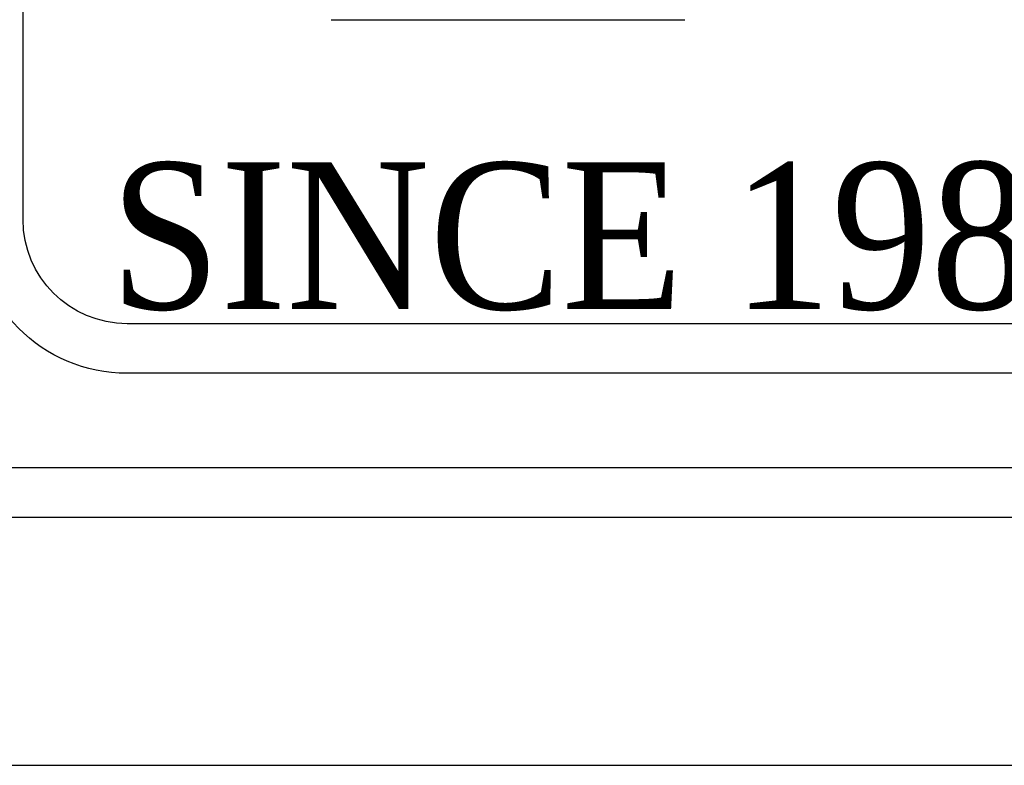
# Model space of a CAD drawing. Header units: inches. Extents: x 3 to 351, y 4 to 271.
# Tile 458 of 530: x 240.143 to 241.136, y 204.648 to 205.399. Entities that reach past the tile are written whole.
import ezdxf
from ezdxf.enums import TextEntityAlignment as Align

# ---------------------------------------------------------------- set-up
doc = ezdxf.new("R2010")
doc.units = ezdxf.units.IN
doc.header["$LTSCALE"] = 0.5
doc.header["$MEASUREMENT"] = 0
doc.layers.add('PLOTVIEW1', color=7, linetype='Continuous')
doc.layers.add('STR_1', color=7, linetype='Continuous')
doc.styles.add('VERO6-Dutch801 Rm BT', font='dutchi.ttf')

msp = doc.modelspace()

# ---------------------------------------------------------------- linework, layer by layer
at = {"layer": 'PLOTVIEW1', "color": 252, "linetype": 'Continuous'}
msp.add_line((240.4575, 205.3988, 0.01969), (240.81424, 205.3988, 0.01969), dxfattribs=at)
at = {"layer": 'PLOTVIEW1', "color": 97, "linetype": 'Continuous'}
for p, q in [((200.75169, 204.94751), (246.75169, 204.94751)), ((200.75169, 204.89751), (246.75169, 204.89751)), ((200.75169, 204.64751), (246.75169, 204.64751))]:
    msp.add_line(p, q, dxfattribs=at)
at = {"layer": 'STR_1', "color": 4, "linetype": 'Continuous'}
for p, q in [((240.14675, 205.19751), (240.14675, 206.61416)), ((246.75169, 205.09251), (240.25175, 205.09251)), ((246.75169, 205.04251), (240.25175, 205.04251))]:
    msp.add_line(p, q, dxfattribs=at)
at = {"layer": 'STR_1', "color": 4, "linetype": 'Continuous', "extrusion": (0, 8.88178e-16, -1)}
for radius in [0.155, 0.105]:
    msp.add_arc((-240.25175, 205.19751), radius, 270, 0, dxfattribs=at)

# ---------------------------------------------------------------- texts
at = {"layer": 'PLOTVIEW1', "color": 7, "linetype": 'Continuous', "style": 'VERO6-Dutch801 Rm BT', "width": 0.929558}
msp.add_text('SINCE 1982', height=0.147808, dxfattribs=at).set_placement((240.23466, 205.10719, 0.01969), (241.2619, 205.10719, 0.01969), align=Align.FIT)

doc.saveas('drawing.dxf')
